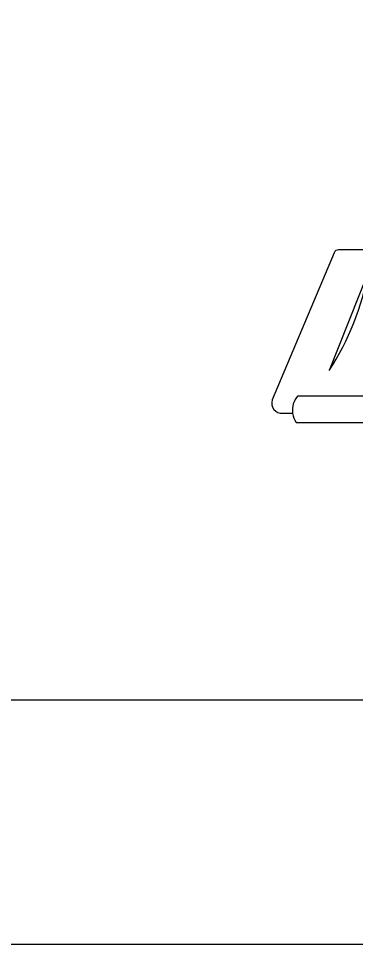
# Model space of a CAD drawing. Extents: x 22369.6 to 22428.3, y 22369.6 to 22415.
# Drawn here: x 22419.561 to 22420.486, y 22369.621 to 22372.166 of the extents above; entities that cross this region are included whole.
import ezdxf

# ---------------------------------------------------------------- set-up
doc = ezdxf.new("R2010")
doc.units = 0
for name, color, linetype in [('Level 1', 7, 'Continuous'), ('Level 2', 7, 'Continuous'), ('Level 25', 7, 'Continuous'), ('Level 5', 7, 'Continuous'), ('Level 9', 7, 'Continuous')]:
    doc.layers.add(name, color=color, linetype=linetype)

msp = doc.modelspace()

# ---------------------------------------------------------------- linework, layer by layer
at = {"layer": 'Level 1'}
msp.add_lwpolyline([(22369.6213, 22414.9653), (22428.2885, 22414.9653), (22428.2885, 22369.6213), (22369.6213, 22369.6213)], close=True, dxfattribs=at)
at = {"layer": 'Level 2'}
for p, q in [((22420.5217, 22371.4709), (22420.4139, 22371.1987)), ((22420.3282, 22371.1291), (22421.5987, 22371.1291))]:
    msp.add_line(p, q, dxfattribs=at)
for centre, radius, start, end in [((22419.8132, 22371.5939), 0.7189, 326.6481, 350.1488), ((22420.371, 22371.0894), 0.0583, 137.2228, 188.3658)]:
    msp.add_arc(centre, radius, start, end, dxfattribs=at)
at = {"layer": 'Level 25'}
msp.add_arc((22420.4395, 22371.5168), 0.0132, 90, 157.2313, dxfattribs=at)
at = {"layer": 'Level 5'}
for p, q in [((22420.6071, 22371.5301), (22420.4396, 22371.5301)), ((22420.4274, 22371.5219), (22420.2577, 22371.1176)), ((22420.2867, 22371.0811), (22420.3134, 22371.0811)), ((22420.3234, 22371.0559), (22421.5987, 22371.0559))]:
    msp.add_line(p, q, dxfattribs=at)
for centre, radius, start, end in [((22420.2838, 22371.1085), 0.0277, 160.7472, 275.9613), ((22420.371, 22371.0894), 0.0583, 188.3658, 215.1937)]:
    msp.add_arc(centre, radius, start, end, dxfattribs=at)
at = {"layer": 'Level 9'}
msp.add_line((22371.6213, 22370.2933), (22423.9525, 22370.2933), dxfattribs=at)

doc.saveas('drawing.dxf')
